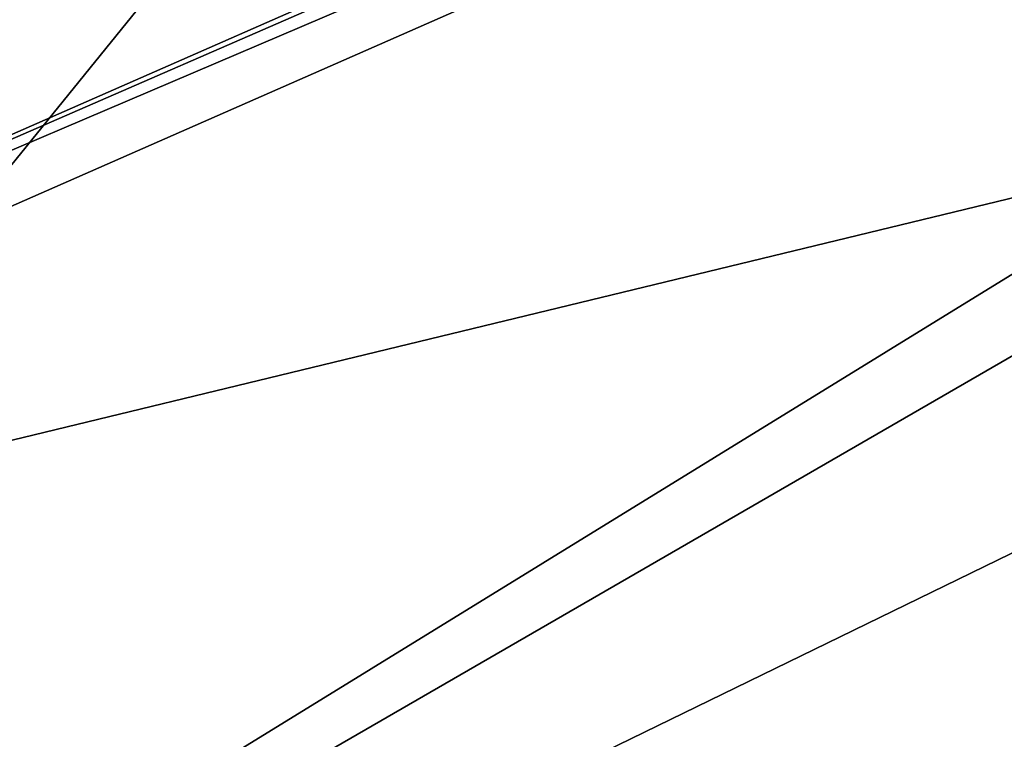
# Model space of a CAD drawing. Extents: x -250 to 250, y -697 to 625.
# Tile 558 of 656: x -156.11 to -154.7, y 545.95 to 546.98. Entities that reach past the tile are written whole.
import ezdxf

# ---------------------------------------------------------------- set-up
doc = ezdxf.new("R2010")
doc.units = 0
doc.header["$LTSCALE"] = 25.405557
for name, color, linetype in [('1247', 7, 'CONTINUOUS'), ('1248', 7, 'CONTINUOUS'), ('1249', 7, 'CONTINUOUS'), ('1267', 7, 'CONTINUOUS'), ('2122', 7, 'CONTINUOUS'), ('2131', 7, 'CONTINUOUS'), ('278', 7, 'CONTINUOUS')]:
    doc.layers.add(name, color=color, linetype=linetype)

msp = doc.modelspace()

# ---------------------------------------------------------------- linework, layer by layer
at = {"layer": '1247', "color": 7, "linetype": 'CONTINUOUS'}
for points in [[(-150, 549.4, 68.65), (-157.8221, 545.9647, 68.65), (-150, 547.8583, 68.65), (-150, 549.4, 68.65)], [(-150, 547.8583, 68.65), (-157.8221, 545.9647, 68.65), (-157.8925, 543.8342, 68.65), (-150, 547.8583, 68.65)]]:
    msp.add_3dface(points, dxfattribs=at)
at = {"layer": '1248', "color": 7, "linetype": 'CONTINUOUS'}
msp.add_3dface([(-157.8012, 544.7015, 15.65), (-150, 548.5, 15.65), (-150, 545.6, 15.65), (-157.8012, 544.7015, 15.65)], dxfattribs=at)
at = {"layer": '1249', "color": 7, "linetype": 'CONTINUOUS'}
for points in [[(-157.8914, 546.037, 68.55), (-150, 549.5, 68.55), (-155.1491, 548.0987, 51.65), (-157.8914, 546.037, 68.55)], [(-154.9632, 548.2013, 16.65), (-158.5348, 545.381, 16.65), (-155.1491, 548.0987, 30.15), (-154.9632, 548.2013, 16.65)], [(-158.5348, 545.381, 16.65), (-157.8914, 546.037, 68.55), (-155.1491, 548.0987, 51.65), (-158.5348, 545.381, 16.65)], [(-155.1491, 548.0987, 30.15), (-158.5348, 545.381, 16.65), (-155.1491, 548.0987, 51.65), (-155.1491, 548.0987, 30.15)]]:
    msp.add_3dface(points, dxfattribs=at)
at = {"layer": '1267', "color": 7, "linetype": 'CONTINUOUS'}
for points in [[(-157.8012, 544.7015, 15.65), (-154.9632, 548.2013, 16.65), (-150, 549.5, 16.65), (-157.8012, 544.7015, 15.65)], [(-157.8012, 544.7015, 15.65), (-150, 549.5, 16.65), (-150, 549.2071, 15.9429), (-157.8012, 544.7015, 15.65)], [(-150, 548.5, 15.65), (-157.8012, 544.7015, 15.65), (-150, 549.2071, 15.9429), (-150, 548.5, 15.65)], [(-157.8012, 544.7015, 15.65), (-158.5348, 545.381, 16.65), (-154.9632, 548.2013, 16.65), (-157.8012, 544.7015, 15.65)]]:
    msp.add_3dface(points, dxfattribs=at)
at = {"layer": '2122', "color": 7, "linetype": 'CONTINUOUS'}
for points in [[(-150, 549.5, 68.55), (-157.8914, 546.037, 68.55), (-150, 549.4707, 68.6207), (-150, 549.5, 68.55)], [(-157.8914, 546.037, 68.55), (-150, 549.4, 68.65), (-150, 549.4707, 68.6207), (-157.8914, 546.037, 68.55)], [(-157.8221, 545.9647, 68.65), (-150, 549.4, 68.65), (-157.8914, 546.037, 68.55), (-157.8221, 545.9647, 68.65)]]:
    msp.add_3dface(points, dxfattribs=at)
at = {"layer": '2131', "color": 7, "linetype": 'CONTINUOUS'}
for points in [[(-150, 547.8583, 68.65), (-157.8925, 543.8342, 68.65), (-150, 546.6336, 68.625), (-150, 547.8583, 68.65)], [(-157.8925, 543.8342, 68.65), (-150, 545.4109, 68.55), (-150, 546.6336, 68.625), (-157.8925, 543.8342, 68.65)]]:
    msp.add_3dface(points, dxfattribs=at)
at = {"layer": '278', "color": 7, "linetype": 'CONTINUOUS'}
for points in [[(210, 550, -11), (210, 543.5344, -8.8992), (-210, 550, -11), (210, 550, -11)], [(-210, 550, -11), (210, 543.5344, -8.8992), (-210, 543.5344, -8.8992), (-210, 550, -11)], [(210, 543.5344, 8.8992), (210, 550, 11), (-210, 543.5344, 8.8992), (210, 543.5344, 8.8992)], [(210, 550, 11), (-210, 550, 11), (-210, 543.5344, 8.8992), (210, 550, 11)]]:
    msp.add_3dface(points, dxfattribs=at)

doc.saveas('drawing.dxf')
